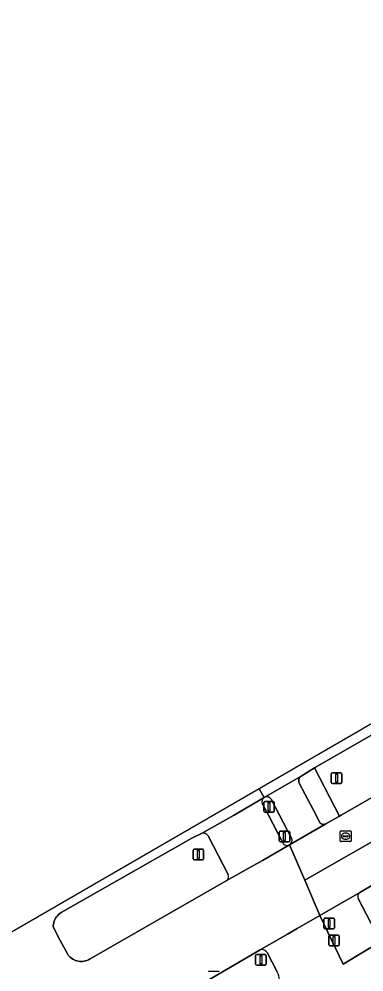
# Model space of a CAD drawing. Extents: x 158835 to 160077, y 386387 to 387778.
# Drawn here: x 159297.2 to 159329.3, y 387485.4 to 387574.2 of the extents above; entities that cross this region are included whole.
import ezdxf

# ---------------------------------------------------------------- set-up
doc = ezdxf.new("R2010")
doc.units = 0
for name, color, linetype in [('IMGEO_Berm_groen', 7, 'Continuous'), ('IMGEO_Drukknoppaal', 7, 'Continuous'), ('IMGEO_Fietspad_gesloten', 7, 'Continuous'), ('IMGEO_Fietspad_open', 7, 'Continuous'), ('IMGEO_Kolk', 7, 'Continuous'), ('IMGEO_Rijbaan_lokaal_gesloten', 7, 'Continuous'), ('IMGEO_Rioolput', 7, 'Continuous'), ('IMGEO_Verkeersbordpaal', 7, 'Continuous'), ('IMGEO_Verkeerseiland_open', 7, 'Continuous'), ('IMGEO_Verkeersregelinstallatiepaal', 7, 'Continuous'), ('IMGEO_Voetpad_open', 7, 'Continuous')]:
    doc.layers.add(name, color=color, linetype=linetype)

msp = doc.modelspace()

# ---------------------------------------------------------------- linework, layer by layer
at = {"layer": 'IMGEO_Berm_groen'}
msp.add_lwpolyline([(159346.397, 387516.871), (159324.69, 387504.422), (159327.032, 387499.917), (159327.176, 387500), (159340.075, 387507.414)], close=True, dxfattribs=at)
for points in [[(159350.431, 387505.236), (159341.309, 387500), (159330.724, 387493.862), (159328.94, 387492.796)], [(159328.798, 387492.177), (159330.667, 387488.606)], [(159319.638, 387487.458), (159298.865, 387475.326), (159306.495, 387476.448), (159320.217, 387482.809)], [(159321.225, 387485.407), (159320.29, 387487.209)]]:
    msp.add_lwpolyline(points, dxfattribs=at)
for centre, radius, start, end in [((159329.205, 387492.41), 0.468, 124.39144, 209.76809), ((159319.792, 387486.882), 0.596, 33.26366, 104.93244), ((159319.589, 387484.547), 1.848, 289.87388, 27.71453)]:
    msp.add_arc(centre, radius, start, end, dxfattribs=at)
at = {"layer": 'IMGEO_Drukknoppaal'}
for p, q in [((159326.029, 387487.919), (159326.029, 387488.719)), ((159326.029, 387488.719), (159326.029, 387487.919)), ((159326.129, 387488.819), (159326.919, 387488.819)), ((159326.919, 387488.819), (159326.129, 387488.819)), ((159327.019, 387488.719), (159327.019, 387487.919)), ((159327.019, 387487.919), (159327.019, 387488.719)), ((159326.919, 387487.819), (159326.129, 387487.819)), ((159326.129, 387487.819), (159326.919, 387487.819))]:
    msp.add_line(p, q, dxfattribs=at)
msp.add_lwpolyline([(159326.449, 387488.694), (159326.599, 387488.694), (159326.599, 387487.944), (159326.449, 387487.944), (159326.449, 387488.694)], dxfattribs=at)
for centre, start, end in [((159326.129, 387488.719), 90, 180), ((159326.129, 387488.719), 90, 180), ((159326.919, 387488.719), 0, 90), ((159326.919, 387488.719), 360, 90), ((159326.129, 387487.919), 180, 270), ((159326.129, 387487.919), 180, 270), ((159326.919, 387487.919), 270, 0), ((159326.919, 387487.919), 270, 0)]:
    msp.add_arc(centre, 0.1, start, end, dxfattribs=at)
at = {"layer": 'IMGEO_Fietspad_gesloten'}
for points in [[(159331.183, 387484.224), (159333.199, 387485.531), (159331.287, 387488.481), (159327.367, 387486.133), (159325.199, 387490.656), (159323.077, 387489.436), (159322.187, 387488.924), (159319.638, 387487.458)], [(159320.29, 387487.209), (159321.225, 387485.407)]]:
    msp.add_lwpolyline(points, dxfattribs=at)
for centre, radius, start, end in [((159319.792, 387486.882), 0.596, 33.26366, 104.93244), ((159319.589, 387484.547), 1.848, 289.87388, 27.71453)]:
    msp.add_arc(centre, radius, start, end, dxfattribs=at)
at = {"layer": 'IMGEO_Fietspad_open'}
for points in [[(159320.015, 387501.661), (159317.164, 387499.99), (159314.184, 387498.291)], [(159321.749, 387497.443), (159320.411, 387500), (159319.84, 387501.092)], [(159314.792, 387498.08), (159316.649, 387494.473)], [(159316.475, 387493.878), (159318.964, 387495.278), (159319.354, 387495.507), (159319.851, 387495.783), (159322.38, 387497.237)]]:
    msp.add_lwpolyline(points, dxfattribs=at)
for centre, radius, start, end in [((159320.262, 387501.274), 0.46, 122.5307, 203.278), ((159314.368, 387497.84), 0.488, 29.55696, 112.16545), ((159322.159, 387497.628), 0.45, 204.35527, 299.48454), ((159316.249, 387494.267), 0.45, 300.12312, 27.27514)]:
    msp.add_arc(centre, radius, start, end, dxfattribs=at)
at = {"layer": 'IMGEO_Kolk'}
msp.add_line((159314.893, 387485.474), (159315.745, 387485.474), dxfattribs=at)
msp.add_lwpolyline([(159314.893, 387485.474), (159315.745, 387485.474)], dxfattribs=at)
for centre, start, end in [((159314.895, 387485.398), 91.55205, 178.44795), ((159314.895, 387485.398), 91.55205, 178.44795), ((159315.743, 387485.398), 1.55205, 88.44795), ((159315.743, 387485.398), 1.55205, 88.44795)]:
    msp.add_arc(centre, 0.0765, start, end, dxfattribs=at)
at = {"layer": 'IMGEO_Rijbaan_lokaal_gesloten'}
for points in [[(159319.548, 387502.474), (159320.015, 387501.661), (159323.464, 387503.646), (159324.69, 387504.422), (159346.397, 387516.871), (159348.838, 387518.271), (159400.111, 387547.668), (159500, 387605.03), (159608.596, 387667.392), (159611.779, 387669.224), (159624.786, 387676.71), (159626, 387677.418), (159624.962, 387679.028), (159492.495, 387602.633)], [(159451.087, 387563.013), (159453.798, 387564.569), (159459.34, 387567.769), (159481.022, 387580.222), (159500, 387591.121), (159610.869, 387654.796), (159619.535, 387659.764), (159629.369, 387665.403), (159632.157, 387666.924), (159630.4, 387669.945), (159559.707, 387629.338), (159502.587, 387596.557), (159414.781, 387546.166), (159353.407, 387510.877), (159323.789, 387493.947), (159325.199, 387490.656), (159328.94, 387492.796), (159330.724, 387493.862), (159341.309, 387500), (159350.431, 387505.236), (159432.115, 387552.123)]]:
    msp.add_lwpolyline(points, close=True, dxfattribs=at)
for points in [[(159420.095, 387553.312), (159391.796, 387537.146), (159368.681, 387523.867), (159340.565, 387507.696), (159340.075, 387507.414), (159327.176, 387500), (159327.032, 387499.917), (159325.758, 387499.185), (159322.38, 387497.237), (159323.789, 387493.947), (159353.407, 387510.877), (159414.781, 387546.166)], [(159298.865, 387475.326), (159319.638, 387487.458), (159322.187, 387488.924), (159323.077, 387489.436), (159325.199, 387490.656), (159323.789, 387493.947), (159322.38, 387497.237), (159319.851, 387495.783), (159319.354, 387495.507), (159318.964, 387495.278), (159316.475, 387493.878), (159303.791, 387486.617), (159303.753, 387486.594), (159303.631, 387486.529), (159303.504, 387486.476), (159303.372, 387486.434), (159303.237, 387486.403), (159303.1, 387486.386), (159302.962, 387486.38), (159302.824, 387486.387), (159302.687, 387486.406), (159302.552, 387486.437), (159302.421, 387486.48), (159302.294, 387486.535), (159302.173, 387486.601), (159302.058, 387486.677), (159301.95, 387486.763), (159301.85, 387486.859), (159301.759, 387486.963), (159301.678, 387487.075), (159301.01, 387488.342), (159300.343, 387489.608), (159300.35, 387489.704), (159300.371, 387489.851), (159300.405, 387489.995), (159300.452, 387490.136), (159300.511, 387490.271), (159300.582, 387490.402), (159300.665, 387490.525), (159300.758, 387490.64), (159300.861, 387490.747), (159300.974, 387490.844), (159301.094, 387490.93), (159313.268, 387497.872), (159314.184, 387498.291), (159317.164, 387499.99), (159320.015, 387501.661), (159319.548, 387502.474), (159291.78, 387486.393)]]:
    msp.add_lwpolyline(points, dxfattribs=at)
at = {"layer": 'IMGEO_Rioolput'}
for p, q in [((159327.111, 387497.619), (159327.111, 387498.471)), ((159327.186, 387498.545), (159328.038, 387498.545)), ((159328.112, 387498.471), (159328.112, 387497.619)), ((159328.038, 387497.545), (159327.186, 387497.545)), ((159327.37, 387498.039), (159327.37, 387498.051)), ((159327.808, 387498.002), (159327.41, 387498.002)), ((159327.413, 387498.088), (159327.811, 387498.088)), ((159327.622, 387497.765), (159327.597, 387497.765)), ((159327.599, 387498.325), (159327.624, 387498.325)), ((159327.854, 387498.051), (159327.854, 387498.039))]:
    msp.add_line(p, q, dxfattribs=at)
for points in [[(159327.111, 387497.619), (159327.111, 387498.471)], [(159327.186, 387498.545), (159328.038, 387498.545)], [(159328.112, 387498.471), (159328.112, 387497.619)], [(159328.038, 387497.545), (159327.186, 387497.545)]]:
    msp.add_lwpolyline(points, dxfattribs=at)
for centre, radius, start, end in [((159327.188, 387498.469), 0.0765, 91.55205, 178.44795), ((159327.188, 387498.469), 0.0765, 91.55205, 178.44795), ((159328.036, 387498.469), 0.0765, 1.55205, 88.44795), ((159328.036, 387498.469), 0.0765, 1.55205, 88.44795), ((159327.188, 387497.621), 0.0765, 181.55205, 268.44795), ((159327.188, 387497.621), 0.0765, 181.55205, 268.44795), ((159327.41, 387498.048), 0.0403, 85.87752, 175.75265), ((159327.407, 387498.038), 0.0366, 178.93798, 274.71019), ((159327.811, 387498.045), 0.043, 264.86636, 352.45326), ((159327.815, 387498.05), 0.0386, 1.73085, 96.63898), ((159328.036, 387497.621), 0.0765, 271.55205, 358.44795), ((159328.036, 387497.621), 0.0765, 271.55205, 358.44795)]:
    msp.add_arc(centre, radius, start, end, dxfattribs=at)
for centre, major_axis, ratio, start_param, end_param in [((159327.598, 387498.045), (-0.387, 0.002), 0.722429, 4.712389, 7.853982), ((159327.623, 387498.045), (-0.39, 0.002), 0.717154, 1.570796, 4.712389)]:
    msp.add_ellipse(centre, major_axis=major_axis, ratio=ratio, start_param=start_param, end_param=end_param, dxfattribs=at)
at = {"layer": 'IMGEO_Verkeersbordpaal'}
for p, q in [((159326.27, 387503.048), (159326.27, 387503.848)), ((159326.27, 387503.848), (159326.27, 387503.048)), ((159326.37, 387503.948), (159327.16, 387503.948)), ((159327.16, 387503.948), (159326.37, 387503.948)), ((159327.26, 387503.848), (159327.26, 387503.048)), ((159327.26, 387503.048), (159327.26, 387503.848)), ((159327.16, 387502.948), (159326.37, 387502.948)), ((159326.37, 387502.948), (159327.16, 387502.948)), ((159319.22, 387486.132), (159319.22, 387486.932)), ((159319.22, 387486.932), (159319.22, 387486.132)), ((159319.32, 387487.032), (159320.11, 387487.032)), ((159320.11, 387487.032), (159319.32, 387487.032)), ((159320.21, 387486.932), (159320.21, 387486.132)), ((159320.21, 387486.132), (159320.21, 387486.932)), ((159320.11, 387486.032), (159319.32, 387486.032)), ((159319.32, 387486.032), (159320.11, 387486.032))]:
    msp.add_line(p, q, dxfattribs=at)
for points in [[(159326.69, 387503.823), (159326.84, 387503.823), (159326.84, 387503.073), (159326.69, 387503.073), (159326.69, 387503.823)], [(159319.64, 387486.907), (159319.79, 387486.907), (159319.79, 387486.157), (159319.64, 387486.157), (159319.64, 387486.907)]]:
    msp.add_lwpolyline(points, dxfattribs=at)
for centre, start, end in [((159326.37, 387503.848), 90, 180), ((159326.37, 387503.848), 90, 180), ((159327.16, 387503.848), 0, 90), ((159327.16, 387503.848), 360, 90), ((159326.37, 387503.048), 180, 270), ((159326.37, 387503.048), 180, 270), ((159327.16, 387503.048), 270, 0), ((159327.16, 387503.048), 270, 0), ((159319.32, 387486.932), 90, 180), ((159319.32, 387486.932), 90, 180), ((159320.11, 387486.932), 0, 90), ((159320.11, 387486.932), 360, 90), ((159319.32, 387486.132), 180, 270), ((159319.32, 387486.132), 180, 270), ((159320.11, 387486.132), 270, 0), ((159320.11, 387486.132), 270, 0)]:
    msp.add_arc(centre, 0.1, start, end, dxfattribs=at)
at = {"layer": 'IMGEO_Verkeerseiland_open'}
msp.add_lwpolyline([(159327.032, 387499.917), (159324.69, 387504.422), (159323.464, 387503.646), (159323.427, 387503.62), (159323.393, 387503.591), (159323.361, 387503.558), (159323.332, 387503.523), (159323.307, 387503.486), (159323.285, 387503.446), (159323.267, 387503.405), (159323.252, 387503.362), (159323.241, 387503.318), (159323.235, 387503.274), (159323.232, 387503.228), (159323.233, 387503.183), (159323.239, 387503.138), (159323.248, 387503.094), (159323.261, 387503.051), (159323.278, 387503.009), (159323.285, 387502.995), (159324.845, 387500), (159325.154, 387499.407), (159325.172, 387499.371), (159325.193, 387499.337), (159325.217, 387499.305), (159325.243, 387499.275), (159325.273, 387499.248), (159325.304, 387499.223), (159325.338, 387499.201), (159325.373, 387499.183), (159325.41, 387499.167), (159325.449, 387499.156), (159325.488, 387499.147), (159325.527, 387499.142), (159325.567, 387499.141), (159325.607, 387499.143), (159325.647, 387499.148), (159325.686, 387499.158), (159325.724, 387499.17), (159325.758, 387499.185)], close=True, dxfattribs=at)
for points in [[(159319.84, 387501.092), (159320.411, 387500), (159321.749, 387497.443)], [(159322.559, 387497.852), (159321.442, 387500), (159320.67, 387501.484)], [(159314.184, 387498.291), (159313.268, 387497.872), (159301.094, 387490.93), (159300.974, 387490.844), (159300.861, 387490.747), (159300.758, 387490.64), (159300.665, 387490.525), (159300.582, 387490.402), (159300.511, 387490.271), (159300.452, 387490.136), (159300.405, 387489.995), (159300.371, 387489.851), (159300.35, 387489.704), (159300.343, 387489.608), (159301.01, 387488.342), (159301.678, 387487.075), (159301.759, 387486.963), (159301.85, 387486.859), (159301.95, 387486.763), (159302.058, 387486.677), (159302.173, 387486.601), (159302.294, 387486.535), (159302.421, 387486.48), (159302.552, 387486.437), (159302.687, 387486.406), (159302.824, 387486.387), (159302.962, 387486.38), (159303.1, 387486.386), (159303.237, 387486.403), (159303.372, 387486.434), (159303.504, 387486.476), (159303.631, 387486.529), (159303.753, 387486.594), (159303.791, 387486.617), (159316.475, 387493.878)], [(159316.649, 387494.473), (159314.792, 387498.08)]]:
    msp.add_lwpolyline(points, dxfattribs=at)
for centre, radius, start, end in [((159320.262, 387501.274), 0.46, 122.5307, 203.278), ((159320.253, 387501.241), 0.483, 30.21192, 119.54447), ((159314.368, 387497.84), 0.488, 29.55696, 112.16545), ((159322.145, 387497.639), 0.466, 300.34322, 27.20078), ((159322.159, 387497.628), 0.45, 204.35527, 299.48454), ((159316.249, 387494.267), 0.45, 300.12312, 27.27514)]:
    msp.add_arc(centre, radius, start, end, dxfattribs=at)
at = {"layer": 'IMGEO_Verkeersregelinstallatiepaal'}
for p, q in [((159319.971, 387500.389), (159319.971, 387501.189)), ((159319.971, 387501.189), (159319.971, 387500.389)), ((159320.071, 387501.289), (159320.861, 387501.289)), ((159320.861, 387501.289), (159320.071, 387501.289)), ((159320.961, 387501.189), (159320.961, 387500.389)), ((159320.961, 387500.389), (159320.961, 387501.189)), ((159320.861, 387500.289), (159320.071, 387500.289)), ((159320.071, 387500.289), (159320.861, 387500.289)), ((159321.401, 387497.613), (159321.401, 387498.413)), ((159321.401, 387498.413), (159321.401, 387497.613)), ((159321.501, 387498.513), (159322.291, 387498.513)), ((159322.291, 387498.513), (159321.501, 387498.513)), ((159322.391, 387498.413), (159322.391, 387497.613)), ((159322.391, 387497.613), (159322.391, 387498.413)), ((159313.386, 387495.95), (159313.386, 387496.75)), ((159313.386, 387496.75), (159313.386, 387495.95)), ((159313.486, 387496.85), (159314.276, 387496.85)), ((159314.276, 387496.85), (159313.486, 387496.85)), ((159314.376, 387496.75), (159314.376, 387495.95)), ((159314.376, 387495.95), (159314.376, 387496.75)), ((159322.291, 387497.513), (159321.501, 387497.513)), ((159321.501, 387497.513), (159322.291, 387497.513)), ((159314.276, 387495.85), (159313.486, 387495.85)), ((159313.486, 387495.85), (159314.276, 387495.85)), ((159325.675, 387490.423), (159326.465, 387490.423)), ((159326.465, 387490.423), (159325.675, 387490.423)), ((159325.575, 387489.523), (159325.575, 387490.323)), ((159325.575, 387490.323), (159325.575, 387489.523)), ((159326.565, 387490.323), (159326.565, 387489.523)), ((159326.565, 387489.523), (159326.565, 387490.323)), ((159326.465, 387489.423), (159325.675, 387489.423)), ((159325.675, 387489.423), (159326.465, 387489.423))]:
    msp.add_line(p, q, dxfattribs=at)
for points in [[(159320.391, 387501.164), (159320.541, 387501.164), (159320.541, 387500.414), (159320.391, 387500.414), (159320.391, 387501.164)], [(159321.821, 387498.388), (159321.971, 387498.388), (159321.971, 387497.638), (159321.821, 387497.638), (159321.821, 387498.388)], [(159313.806, 387496.725), (159313.956, 387496.725), (159313.956, 387495.975), (159313.806, 387495.975), (159313.806, 387496.725)], [(159325.995, 387490.298), (159326.145, 387490.298), (159326.145, 387489.548), (159325.995, 387489.548), (159325.995, 387490.298)]]:
    msp.add_lwpolyline(points, dxfattribs=at)
for centre, start, end in [((159320.071, 387501.189), 90, 180), ((159320.071, 387501.189), 90, 180), ((159320.861, 387501.189), 0, 90), ((159320.861, 387501.189), 360, 90), ((159320.071, 387500.389), 180, 270), ((159320.071, 387500.389), 180, 270), ((159320.861, 387500.389), 270, 0), ((159320.861, 387500.389), 270, 0), ((159321.501, 387498.413), 90, 180), ((159321.501, 387498.413), 90, 180), ((159322.291, 387498.413), 0, 90), ((159322.291, 387498.413), 360, 90), ((159321.501, 387497.613), 180, 270), ((159321.501, 387497.613), 180, 270), ((159322.291, 387497.613), 270, 0), ((159322.291, 387497.613), 270, 0), ((159313.486, 387496.75), 90, 180), ((159313.486, 387496.75), 90, 180), ((159314.276, 387496.75), 0, 90), ((159314.276, 387496.75), 360, 90), ((159313.486, 387495.95), 180, 270), ((159313.486, 387495.95), 180, 270), ((159314.276, 387495.95), 270, 0), ((159314.276, 387495.95), 270, 0), ((159325.675, 387490.323), 90, 180), ((159325.675, 387490.323), 90, 180), ((159326.465, 387490.323), 0, 90), ((159326.465, 387490.323), 360, 90), ((159325.675, 387489.523), 180, 270), ((159325.675, 387489.523), 180, 270), ((159326.465, 387489.523), 270, 0), ((159326.465, 387489.523), 270, 0)]:
    msp.add_arc(centre, 0.1, start, end, dxfattribs=at)
at = {"layer": 'IMGEO_Voetpad_open'}
for points in [[(159322.38, 387497.237), (159325.758, 387499.185), (159325.724, 387499.17), (159325.686, 387499.158), (159325.647, 387499.148), (159325.607, 387499.143), (159325.567, 387499.141), (159325.527, 387499.142), (159325.488, 387499.147), (159325.449, 387499.156), (159325.41, 387499.167), (159325.373, 387499.183), (159325.338, 387499.201), (159325.304, 387499.223), (159325.273, 387499.248), (159325.243, 387499.275), (159325.217, 387499.305), (159325.193, 387499.337), (159325.172, 387499.371), (159325.154, 387499.407), (159324.845, 387500), (159323.285, 387502.995), (159323.278, 387503.009), (159323.261, 387503.051), (159323.248, 387503.094), (159323.239, 387503.138), (159323.233, 387503.183), (159323.232, 387503.228), (159323.235, 387503.274), (159323.241, 387503.318), (159323.252, 387503.362), (159323.267, 387503.405), (159323.285, 387503.446), (159323.307, 387503.486), (159323.332, 387503.523), (159323.361, 387503.558), (159323.393, 387503.591), (159323.427, 387503.62), (159323.464, 387503.646), (159320.015, 387501.661)], [(159320.67, 387501.484), (159321.442, 387500), (159322.559, 387497.852)], [(159328.94, 387492.796), (159325.199, 387490.656), (159327.367, 387486.133), (159331.287, 387488.481)], [(159330.667, 387488.606), (159328.798, 387492.177)]]:
    msp.add_lwpolyline(points, dxfattribs=at)
for centre, radius, start, end in [((159320.253, 387501.241), 0.483, 30.21192, 119.54447), ((159322.145, 387497.639), 0.466, 300.34322, 27.20078), ((159329.205, 387492.41), 0.468, 124.39144, 209.76809)]:
    msp.add_arc(centre, radius, start, end, dxfattribs=at)

doc.saveas('drawing.dxf')
